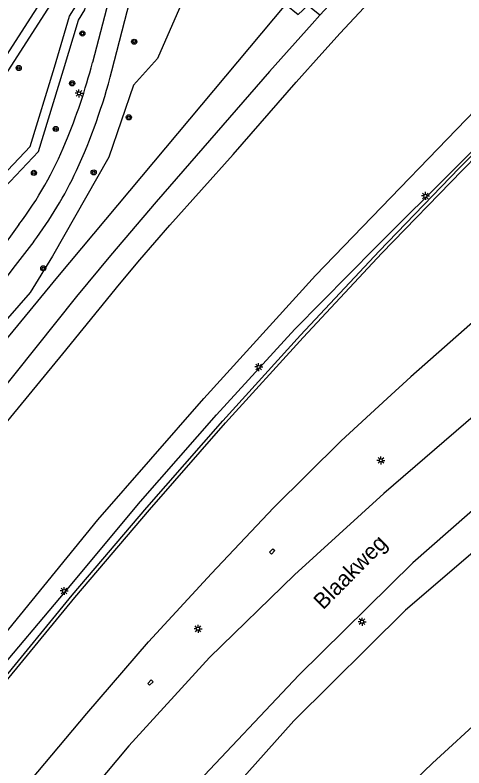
# Model space of a CAD drawing. Extents: x 131000 to 133013, y 393000 to 396501.
# Drawn here: x 131601.4 to 131671.6, y 394942.3 to 395059.9 of the extents above; entities that cross this region are included whole.
import ezdxf

# ---------------------------------------------------------------- set-up
doc = ezdxf.new("R2010")
doc.units = 0
for name, color, linetype in [('gg-afsc-muur', 7, 'Continuous'), ('gg-anno-openbare ruimte label', 7, 'Continuous'), ('gg-knt-BGT kruinlijn', 7, 'Continuous'), ('gg-knt-verharding', 7, 'Continuous'), ('gg-kntw-bovenkant insteek waterloop', 7, 'Continuous'), ('gt-grn-groengrens', 7, 'Continuous'), ('gt-symb-boom', 7, 'Continuous'), ('gt-symb-kolk center center', 7, 'Continuous'), ('gt-symb-lichtmast', 7, 'Continuous')]:
    doc.layers.add(name, color=color, linetype=linetype)

# ---------------------------------------------------------------- blocks, each defined once
blk = doc.blocks.new('gt0-BOOM')
at = {"layer": 'gt-symb-boom'}
for radius in [0.4, 0.2]:
    blk.add_circle((0, 0), radius, dxfattribs=at)
blk = doc.blocks.new('gt0-LMAST')
at = {"layer": 'gt-symb-lichtmast'}
for p, q in [((-0.18, 0.17), (-0.45, 0.44)), ((-0.01, 0.25), (-0.01, 0.62)), ((0.17, 0.17), (0.44, 0.44)), ((-0.26, 0), (-0.63, 0)), ((-0.18, -0.18), (-0.45, -0.45)), ((-0.01, -0.25), (-0.01, -0.63)), ((0.44, -0.45), (0.17, -0.18)), ((0.24, 0), (0.62, 0))]:
    blk.add_line(p, q, dxfattribs=at)
blk.add_circle((-0.01, 0), 0.25, dxfattribs=at)
blk = doc.blocks.new('gt0-KOLKCC')
at = {"layer": 'gt-symb-kolk center center'}
blk.add_lwpolyline([(-0.38, 0.2), (0.38, 0.2), (0.38, -0.2), (-0.38, -0.2)], close=True, dxfattribs=at)

msp = doc.modelspace()

# ---------------------------------------------------------------- linework, layer by layer
at = {"layer": 'gg-afsc-muur'}
for points in [[(131522.85, 394844.61), (131534.91, 394866.08), (131545.55, 394882.62), (131555.59, 394897.62), (131565.94, 394912.41), (131576.6, 394926.96), (131587.57, 394941.28), (131598.87, 394955.32), (131610.36, 394969.27), (131622.03, 394982.99), (131633.93, 394996.56), (131646.05, 395009.93), (131658.36, 395023.06), (131670.91, 395036.02), (131683.61, 395048.86), (131696.36, 395061.59), (131709.18, 395074.31), (131722.18, 395086.82), (131735.29, 395099.2), (131748.52, 395111.38), (131762.08, 395123.26), (131775.63, 395135.16)], [(131566.39, 394912.11), (131577.03, 394926.63), (131588.03, 394940.94), (131599.32, 394954.99), (131610.76, 394968.91), (131622.47, 394982.64), (131634.36, 394996.2), (131646.47, 395009.54), (131658.8, 395022.71), (131671.34, 395035.65), (131676.47, 395040.84)]]:
    msp.add_lwpolyline(points, dxfattribs=at)
at = {"layer": 'gg-knt-BGT kruinlijn'}
for points in [[(131933.73, 395349.33), (131907.81, 395326.6), (131882.41, 395294.58), (131861.92, 395251.88), (131845.16, 395212.89), (131830.61, 395194.34), (131791.8, 395154.82), (131777.97, 395142.27), (131740.4, 395109.12), (131714.55, 395085.66), (131679.34, 395051.22), (131648.43, 395019.26), (131630.96, 395000)], [(131811.02, 395037.62), (131795.33, 395037.78), (131780.93, 395035.39), (131756.61, 395028.39), (131739.59, 395021.78), (131720.09, 395011.48), (131692.68, 394992.81), (131662.5, 394966.96), (131645.05, 394949.66), (131627.73, 394930.27), (131615.3, 394914.2)], [(131521.49, 394844.71), (131519.46, 394846.18), (131530.17, 394865.65), (131549.24, 394896.69), (131576.9, 394935.14), (131614.38, 394981.09), (131630.96, 395000)]]:
    msp.add_lwpolyline(points, dxfattribs=at)
at = {"layer": 'gg-knt-verharding'}
for p, q in [((131616.02, 395062.09), (131613.55, 395052.51)), ((131616.57, 395051.21), (131619.37, 395062.13))]:
    msp.add_line(p, q, dxfattribs=at)
for points in [[(131521.9, 394845.06), (131534, 394866.62), (131544.63, 394883.12), (131554.66, 394898.51), (131564.98, 394913.12), (131575.77, 394928.05), (131586.63, 394942.21), (131597.81, 394956.26), (131609.24, 394969.82), (131621.05, 394983.95), (131632.95, 394997.47), (131645.19, 395010.85), (131657.85, 395023.69), (131670.57, 395036.33), (131696.05, 395061.9)], [(131602.01, 395027.19), (131598.91, 395022.99), (131585.46, 395005.49), (131577.45, 394995.44)], [(131604.36, 395024.55), (131601.07, 395020.34), (131595.81, 395013.38), (131589.54, 395005.26), (131585.41, 395000)], [(131689.69, 395025.65), (131685.96, 395022.87), (131674.77, 395013.48), (131663.36, 395003.4), (131659.65, 395000)], [(131594.82, 394929.36), (131602.8, 394939.08), (131612.67, 394950.82), (131622.32, 394961.98), (131632.13, 394972.68), (131641.87, 394982.96), (131652.43, 394993.39), (131659.65, 395000)], [(131676.56, 395000), (131673.44, 394997.54), (131659.12, 394985.16), (131645.12, 394972.46), (131631.85, 394959.54), (131619.2, 394945.76), (131606.87, 394931.02), (131601.67, 394924.2)], [(131694.55, 395000), (131680.64, 394989.23), (131663.64, 394974.33), (131645.82, 394956.81), (131629.29, 394939.3), (131612.78, 394922.57), (131609.5, 394918.62)]]:
    msp.add_lwpolyline(points, dxfattribs=at)
for centre, radius, start, end in [((131518.87, 395077.51), 97.92, 337.4837, 345.2097), ((131523.14, 395075.56), 96.55, 335.5706, 345.394), ((131556.49, 395061.65), 57.1, 322.8792, 337.7303), ((131553.77, 395062.66), 63.33, 323.0105, 334.737)]:
    msp.add_arc(centre, radius, start, end, dxfattribs=at)
at = {"layer": 'gg-kntw-bovenkant insteek waterloop'}
for points in [[(131652.28, 395057.09), (131664.12, 395069.81)], [(131651.88, 395062.96), (131649.09, 395059.91)], [(131649.09, 395059.91), (131647.88, 395058.58), (131641.24, 395051.11), (131623.51, 395030.74), (131616.35, 395022.39), (131611.05, 395015.98), (131598.26, 395000), (131585.33, 394984.68), (131563.18, 394956.94)], [(131566.45, 394954.24), (131587.77, 394981.39), (131608.92, 395007.01), (131617.76, 395017.87), (131620.96, 395021.71), (131625.65, 395027.12), (131635.54, 395038.17), (131645.42, 395049.46), (131649.4, 395053.94), (131652.28, 395057.09)], [(131629.71, 394904.52), (131633.83, 394908.84), (131642, 394917.84), (131650.52, 394927.02), (131657.16, 394933.88), (131666.74, 394943.03), (131674.93, 394950.53)]]:
    msp.add_lwpolyline(points, dxfattribs=at)
at = {"layer": 'gt-grn-groengrens'}
msp.add_line((131649.09, 395059.91), (131647.23, 395061.42), dxfattribs=at)
for points in [[(131629.3, 395075.95), (131628.09, 395074.55), (131628.58, 395074.18), (131628.42, 395073.96), (131627.9, 395072.8), (131631.54, 395071.05), (131623.71, 395053.14), (131619.96, 395049.01), (131616.09, 395037.74), (131607.29, 395022.25), (131603.77, 395016.61), (131567.49, 394975.06), (131560.98, 394965.2), (131545.54, 394945.59), (131542.31, 394942.48), (131504.19, 394915.32)], [(131608.71, 395067.1), (131581.75, 395025.28), (131576.55, 395018.81), (131569.49, 395012.79), (131555.97, 395004.52), (131558.41, 394996.05), (131560.51, 394989.81), (131587.32, 395019.85), (131605.1, 395038.62), (131609.02, 395051.37), (131611.34, 395059.15), (131612.34, 395060.77), (131613.29, 395064.7)], [(131557.73, 395003.83), (131559.85, 394996.5), (131561.11, 394992.74), (131586.22, 395020.87), (131603.77, 395039.4), (131607.58, 395051.8), (131609.96, 395059.77), (131610.94, 395061.35), (131611.55, 395063.92), (131609.22, 395065.14), (131582.97, 395024.4), (131577.63, 395017.76), (131570.38, 395011.58), (131557.73, 395003.83)], [(131492.49, 394856.41), (131508.49, 394882.98), (131529.15, 394917.9), (131548.34, 394942.63), (131561.25, 394960.82), (131587.08, 394993.56), (131608.11, 395019.02), (131643.8, 395061.59), (131645.72, 395060.01), (131647.23, 395061.42)]]:
    msp.add_lwpolyline(points, dxfattribs=at)

# ---------------------------------------------------------------- block references
at = {"layer": 'gt-symb-boom'}
for p in [(131611.96, 395057.06), (131620.06, 395055.77), (131601.99, 395051.67), (131610.35, 395049.27), (131619.22, 395043.96), (131607.78, 395042.14), (131604.37, 395035.28), (131613.72, 395035.36), (131605.83, 395020.37)]:
    msp.add_blockref('gt0-BOOM', p, dxfattribs=at)
at = {"layer": 'gt-symb-kolk center center'}
for p, rotation in [((131641.64, 394976.13), 45.08104065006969), ((131622.59, 394955.64), 44.59480322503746)]:
    msp.add_blockref('gt0-KOLKCC', p, dxfattribs=dict(at, rotation=rotation))
at = {"layer": 'gt-symb-lichtmast'}
for p in [(131611.43, 395047.71), (131665.62, 395031.68), (131639.54, 395004.95), (131658.65, 394990.36), (131609.1, 394969.95), (131655.72, 394965.14), (131630.06, 394964.04)]:
    msp.add_blockref('gt0-LMAST', p, dxfattribs=at)

# ---------------------------------------------------------------- texts
at = {"layer": 'gg-anno-openbare ruimte label'}
msp.add_text('Blaakweg', height=2.5, rotation=45.3, dxfattribs=at).set_placement((131649.62, 394966.9))

doc.saveas('drawing.dxf')
